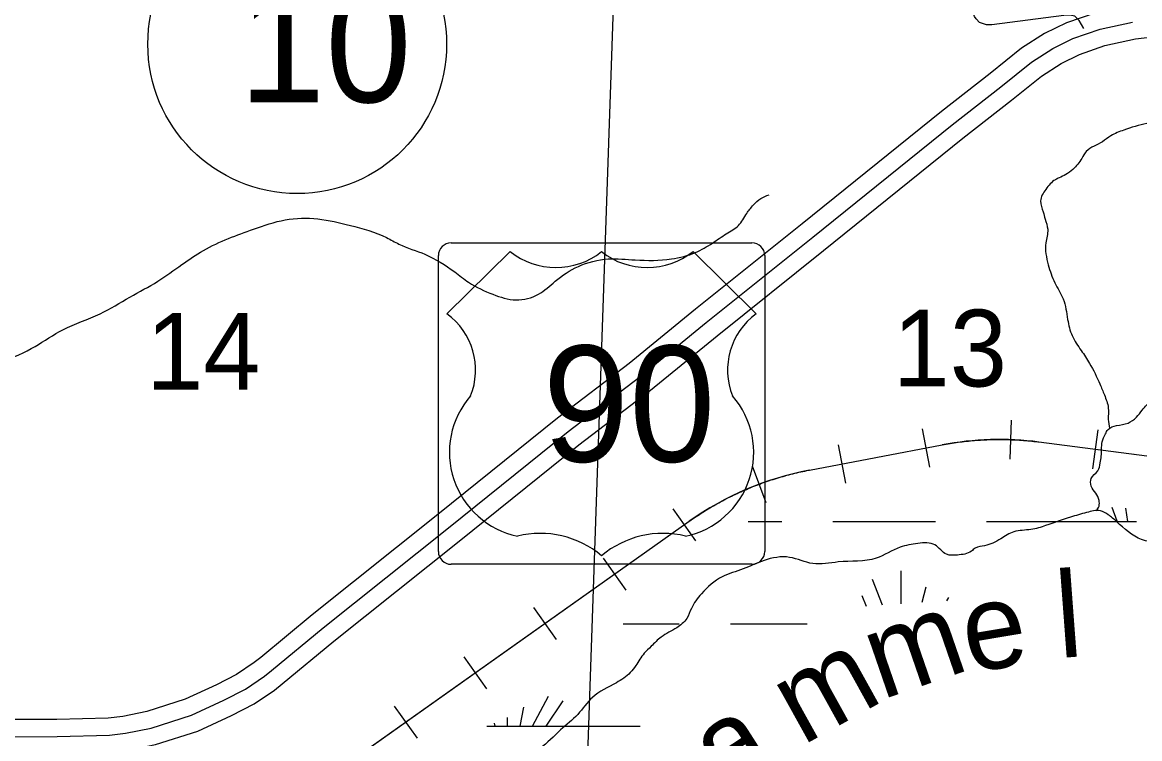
# Model space of a CAD drawing. Extents: x 1219626 to 1426462, y 456797 to 752399.
# Drawn here: x 1302432 to 1308977, y 643756 to 647953 of the extents above; entities that cross this region are included whole.
import ezdxf

# ---------------------------------------------------------------- set-up
doc = ezdxf.new("R2010")
doc.units = 0
for name, color, linetype in [('Lakes and Ponds', 7, 'Continuous'), ('Local Roads Paved', 7, 'Continuous'), ('Narrow River Creek and Branch and Slough', 7, 'Continuous'), ('Narrow River Creek and Branch and Slough Text', 7, 'Continuous'), ('Planning Number US Highways', 7, 'Continuous'), ('Railroads', 7, 'Continuous'), ('Roadshilelds US Highways', 7, 'Continuous'), ('Section Lines', 7, 'Continuous'), ('Section Numbers', 7, 'Continuous'), ('Swamps', 7, 'Continuous'), ('US Route Divided Highway Outline and Fill', 7, 'Continuous'), ('US Routes Highway Center Lines', 7, 'Continuous')]:
    doc.layers.add(name, color=color, linetype=linetype)

msp = doc.modelspace()

# ---------------------------------------------------------------- linework, layer by layer
at = {"layer": 'Lakes and Ponds'}
msp.add_spline([(1301694.3, 652291.3), (1301590, 652195), (1301509.7, 652154.8), (1301389.4, 652162.9), (1301301.1, 652203), (1301188.8, 652267.3), (1301108.5, 652251.2), (1301092.5, 652162.9), (1301132.6, 652066.5), (1301188.8, 651888.5), (1301269, 651727.9), (1301341.2, 651479), (1301373.3, 651310.4), (1301384.8, 651137.1), (1301389.4, 650997.2), (1301373.3, 650900.9), (1301329.5, 650749.9), (1301345.8, 650694.5), (1301495.4, 650658.8), (1301573.9, 650756.4), (1301686.3, 650788.5), (1301878.9, 650724.3), (1301967.1, 650619.9), (1301967.1, 650523.5), (1301975.2, 650443.2), (1301959.1, 650363), (1301951.1, 650322.8), (1302031.3, 650298.7), (1302119.6, 650346.9), (1302175.8, 650363), (1302215.9, 650346.9), (1302272.1, 650322.8), (1302324.7, 650299.6), (1302344.3, 650106), (1302312.2, 649977.6), (1302223.9, 649921.4), (1302181.6, 649903.3), (1302188.1, 649812.2), (1302328.3, 649736.7), (1302331.2, 649603.9), (1302380, 649473.8), (1302386.5, 649431.5), (1302370.3, 649363.1), (1302344.2, 649281.8), (1302336.3, 649230.9), (1302328.3, 649094.4), (1302352.3, 648982), (1302448.6, 648893.6), (1302536.9, 648845.5), (1302552.9, 648789.3), (1302544.9, 648692.9), (1302512.8, 648620.6), (1302456.7, 648524.3), (1302392.5, 648427.9), (1302264.1, 648371.7), (1302079.5, 648307.5), (1301919, 648211.2), (1301703.5, 648063), (1301679.2, 647965.4), (1301645, 647831.9), (1301609.2, 647763.6), (1301485.7, 647526.5), (1301381.3, 647382), (1301285, 647261.6), (1301220.9, 647149.1), (1301156.7, 647068.9), (1301036.3, 646964.5), (1300972.1, 646852.1), (1301020.2, 646699.5), (1301162, 646515.7), (1301228.9, 646346.2), (1301269.4, 646281.4), (1301315.7, 646268.6), (1301390.3, 646247.3), (1301421.5, 646105.4), (1301325.2, 645993), (1301252.9, 645936.8), (1301228.9, 645816.3), (1301244.9, 645720), (1301285, 645631.7), (1301293.1, 645559.4), (1301258.9, 645461.7), (1301252.9, 645358.7), (1301258.9, 645294.7), (1301216.3, 645220), (1301120.3, 645152.5), (1301003.1, 645116.9), (1300923.9, 645125.8), (1300843.7, 645190.1), (1300747.4, 645166), (1300619, 645101.7)], degree=3, dxfattribs=at)
at = {"layer": 'Local Roads Paved'}
msp.add_lwpolyline([(1308649.5, 647916.7), (1308622.4, 647964.1), (1308597.3, 647988.3), (1308567.3, 647995.1), (1308532.5, 647993.1), (1308111.9, 647938), (1308079, 647938), (1308039.4, 647952.5), (1308020, 647972.8), (1308009.4, 647987.3), (1308003.6, 648005.7), (1308001.7, 648020.2), (1308012.3, 648292.9), (1308032.6, 648881.7), (1308052.9, 649429.9)], dxfattribs=at)
at = {"layer": 'Narrow River Creek and Branch and Slough'}
for points in [[(1309630.9, 647223.5), (1309536.5, 647212.2), (1309464.8, 647234.9), (1309393.1, 647250), (1309347.8, 647272.6), (1309283.7, 647329.3), (1309230.8, 647363.2), (1309196.9, 647378.4), (1309091.2, 647370.8), (1309019.5, 647359.5), (1308883.6, 647321.7), (1308808.2, 647287.7), (1308759.1, 647253.7), (1308710, 647227.3), (1308664.7, 647197.1), (1308638.3, 647155.6), (1308585.5, 647091.4), (1308544, 647061.2), (1308506.2, 647042.3), (1308483.6, 647031), (1308427, 646974.3), (1308396.8, 646906.4), (1308411.9, 646842.2), (1308423.2, 646800.6), (1308438.3, 646740.2), (1308427, 646660.9), (1308442.1, 646532.5), (1308479.8, 646426.8), (1308528.9, 646332.4), (1308555.3, 646211.6), (1308581.7, 646117.2), (1308634.6, 646030.3), (1308683.6, 645954.8), (1308744, 645834), (1308770.4, 645769.8), (1308793.1, 645694.3), (1308793.1, 645626.3), (1308800, 645574.3)], [(1301283.8, 645635.5), (1301356.4, 645661.5), (1301443.5, 645705.1), (1301601.6, 645732.4), (1301781.4, 645781.5), (1301939.4, 645825.1), (1302151.9, 645890.5), (1302315.4, 645961.4), (1302506.1, 646054.1), (1302669.6, 646152.2), (1302887.5, 646244.9), (1303061.9, 646343), (1303225.4, 646435.7), (1303367, 646533.8), (1303492.4, 646615.6), (1303639.5, 646686.5), (1303786.6, 646741), (1303971.9, 646795.5), (1304162.6, 646801), (1304353.3, 646762.8), (1304565.8, 646691.9), (1304637.7, 646653.8), (1304790.3, 646593.8), (1304964.7, 646490.2), (1305046.4, 646430.2), (1305188.1, 646359.4), (1305324.3, 646326.7), (1305455.1, 646359.4), (1305553.2, 646435.7), (1305689.4, 646522.9), (1305863.8, 646566.5), (1306021.8, 646561.1), (1306234.3, 646566.5), (1306376, 646604.7), (1306474, 646659.2), (1306555.8, 646713.7), (1306626.6, 646762.8), (1306675.6, 646833.7), (1306713.8, 646882.7), (1306757.4, 646920.9), (1306806.4, 646942.7)], [(1308724, 645091.3), (1308739.1, 645118.1), (1308739.1, 645152.1), (1308720.2, 645193.6), (1308693.8, 645235.2), (1308693.8, 645280.5), (1308731.5, 645325.8), (1308746.6, 645371.1), (1308754.2, 645450.4), (1308758, 645495.7), (1308776.8, 645541), (1308791.9, 645567.5), (1308841, 645590.1), (1308908.9, 645605.2), (1308958, 645639.2), (1308991.9, 645680.7), (1309018.4, 645710.9), (1309048.6, 645741.2), (1309090.1, 645794), (1309108.9, 645828), (1309139.1, 645846.9), (1309203.3, 645892.2), (1309286.3, 645907.3), (1309358, 645907.3), (1309410.9, 645911.1), (1309490.1, 645918.6), (1309576.9, 645888.4), (1309678.8, 645858.2), (1309788.2, 645839.3), (1309871.3, 645828), (1309912.8, 645786.5), (1309961.8, 645756.3), (1309992, 645767.6), (1310022.2, 645775.1), (1310056.2, 645801.6), (1310093.9, 645828), (1310135.4, 645805.3), (1310165.6, 645763.8), (1310222.2, 645741.2), (1310252.4, 645771.4), (1310316.6, 645790.2), (1310407.2, 645786.5), (1310456.2, 645775.1), (1310577, 645797.8), (1310637.4, 645816.7), (1310735.5, 645843.1), (1310856.3, 645892.2), (1310931.7, 645918.6), (1310999.7, 645926.2), (1311056.3, 645896), (1311082.7, 645873.3), (1311097.8, 645858.2), (1311154.4, 645862), (1311203.5, 645869.5), (1311233.7, 645896), (1311263.8, 645892.2), (1311286.5, 645865.8), (1311324.2, 645850.7), (1311350.6, 645865.8), (1311384.6, 645850.7), (1311448.8, 645801.6), (1311520.5, 645737.4), (1311535.6, 645703.4), (1311550.7, 645646.8), (1311596, 645609), (1311626.1, 645597.7), (1311705.4, 645631.7), (1311743.1, 645654.3), (1311773.3, 645661.9), (1311817.9, 645662.1)], [(1311828.4, 642959.8), (1311719.7, 643055), (1311601.9, 643163.7), (1311538.5, 643222.7), (1311475.1, 643286.1), (1311429.8, 643340.5), (1311393.5, 643404), (1311370.9, 643503.7), (1311357.3, 643585.3), (1311343.7, 643648.7), (1311298.4, 643712.2), (1311248.6, 643753), (1311207.8, 643771.1), (1311162.5, 643762.1), (1311130.8, 643766.6), (1311076.4, 643811.9), (1311035.6, 643857.2), (1310949.6, 643884.4), (1310877.1, 643898), (1310804.6, 643884.4), (1310750.2, 643875.4), (1310673.2, 643884.4), (1310591.7, 643925.2), (1310487.5, 644011.3), (1310442.2, 644065.7), (1310419.5, 644106.5), (1310392.4, 644142.8), (1310365.2, 644179.1), (1310310.8, 644210.8), (1310220.2, 644210.8), (1310107, 644210.8), (1310030, 644210.8), (1309975.6, 644219.8), (1309885, 644251.6), (1309780.8, 644310.5), (1309726.4, 644360.4), (1309663, 644414.7), (1309626.8, 644455.5), (1309567.9, 644491.8), (1309513.5, 644505.4), (1309472.7, 644582.5), (1309454.6, 644650.4), (1309409.3, 644713.9), (1309323.3, 644791), (1309173.8, 644845.3), (1309083.2, 644895.2), (1308988, 644922.4), (1308843.1, 645026.7), (1308793.2, 645067.4), (1308747.9, 645090.1), (1308666.4, 645081), (1308571.2, 645053.8), (1308426.3, 645004), (1308340.2, 644981.3), (1308240.5, 644967.7), (1308163.5, 644926.9), (1308068.4, 644886.1), (1308014, 644872.5), (1307991.4, 644854.4), (1307909.4, 644831.7), (1307846, 644836.3), (1307778, 644890.7), (1307678.4, 644899.7), (1307574.2, 644877.1), (1307433.7, 644813.6), (1307211.8, 644791), (1307062.3, 644781.9), (1306926.4, 644818.2), (1306776.9, 644800), (1306654.5, 644750.2), (1306532.2, 644704.8), (1306409.9, 644605.1), (1306351, 644519), (1306323.8, 644460.1), (1306265, 644405.7), (1306174.4, 644351.3), (1306115.5, 644296.9), (1306074.7, 644256.1), (1306024.9, 644183.6), (1305993.1, 644142.8), (1305911.6, 644083.9), (1305771.2, 643997.7), (1305685.1, 643898), (1305585.4, 643807.4), (1305463.1, 643698.6), (1305399.7, 643666.9), (1305295.5, 643648.7), (1305195.8, 643635.1), (1305096.2, 643571.7), (1305050.9, 643535.4), (1304928.6, 643508.2)]]:
    msp.add_spline(points, degree=3, dxfattribs=at)
at = {"layer": 'Planning Number US Highways'}
msp.add_circle((1304042.3, 647824.8), 875, dxfattribs=at)
at = {"layer": 'Railroads'}
for p, q in [((1308223.9, 645622.7), (1308215.9, 645392.9)), ((1307702.1, 645571.9), (1307745.1, 645345.9)), ((1308731.3, 645565.5), (1308701.8, 645337.4)), ((1308387.1, 645494.1), (1309457.2, 645355.7)), ((1307042.4, 645329.2), (1307819.5, 645477.2)), ((1307210.9, 645478.3), (1307254, 645252.4)), ((1306707.1, 645354.1), (1306788.1, 645138.9)), ((1306242.9, 645102.8), (1306375.9, 644915.2)), ((1303744.5, 643192), (1306338.6, 645029.7)), ((1305834.9, 644813.8), (1305967.9, 644626.1)), ((1305426.9, 644524.8), (1305559.9, 644337.1)), ((1305018.9, 644235.7), (1305151.9, 644048.1)), ((1304610.9, 643946.7), (1304743.9, 643759))]:
    msp.add_line(p, q, dxfattribs=at)
for points in [[(1306378.2, 645056.9), (1306388.2, 645063.6), (1306398.2, 645070.2), (1306408.3, 645076.7), (1306418.4, 645083.1), (1306428.6, 645089.5), (1306438.8, 645095.8), (1306449.1, 645102), (1306459.4, 645108.2), (1306469.7, 645114.3), (1306480.1, 645120.3), (1306490.5, 645126.3), (1306500.9, 645132.2), (1306511.4, 645138), (1306522, 645143.7), (1306532.5, 645149.4), (1306543.1, 645155), (1306553.8, 645160.6), (1306564.5, 645166), (1306575.2, 645171.4), (1306585.9, 645176.7), (1306596.7, 645182), (1306607.6, 645187.2), (1306618.4, 645192.3), (1306629.3, 645197.3), (1306640.2, 645202.3), (1306651.2, 645207.2), (1306662.2, 645212), (1306673.2, 645216.7), (1306684.3, 645221.4), (1306695.3, 645226), (1306706.5, 645230.5), (1306717.6, 645235), (1306728.8, 645239.3), (1306740, 645243.6), (1306751.2, 645247.9), (1306762.5, 645252), (1306773.8, 645256.1), (1306785.1, 645260.1), (1306796.4, 645264), (1306807.8, 645267.8), (1306819.2, 645271.6), (1306830.6, 645275.3), (1306842, 645278.9), (1306853.5, 645282.5), (1306865, 645285.9), (1306876.5, 645289.3), (1306888, 645292.6), (1306899.6, 645295.9), (1306911.2, 645299), (1306922.8, 645302.1), (1306934.4, 645305.1), (1306946, 645308), (1306957.7, 645310.9), (1306969.3, 645313.7), (1306981, 645316.4), (1306992.8, 645319), (1307004.5, 645321.5), (1307016.2, 645324), (1307028, 645326.4), (1307039.8, 645328.7), (1307042.4, 645329.2), (1307819.5, 645477.2), (1307831.3, 645479.4), (1307843.1, 645481.5), (1307854.9, 645483.5), (1307866.8, 645485.5), (1307878.6, 645487.4), (1307890.5, 645489.2), (1307902.4, 645490.9), (1307914.2, 645492.6), (1307926.1, 645494.2), (1307938, 645495.7), (1307950, 645497.1), (1307961.9, 645498.4), (1307973.8, 645499.7), (1307985.8, 645500.8), (1307997.7, 645501.9), (1308009.7, 645503), (1308021.6, 645503.9), (1308033.6, 645504.8), (1308045.6, 645505.5), (1308057.6, 645506.2), (1308069.5, 645506.8), (1308081.5, 645507.4), (1308093.5, 645507.8), (1308105.5, 645508.2), (1308117.5, 645508.5), (1308129.5, 645508.7), (1308141.5, 645508.9), (1308153.5, 645508.9), (1308165.5, 645508.9), (1308177.5, 645508.8), (1308189.5, 645508.6), (1308201.5, 645508.4), (1308213.5, 645508), (1308225.5, 645507.6), (1308237.5, 645507.1), (1308249.5, 645506.5), (1308261.4, 645505.9), (1308273.4, 645505.1)], [(1308273.4, 645505.1), (1308285.4, 645504.3), (1308297.4, 645503.4), (1308309.3, 645502.4), (1308321.3, 645501.4), (1308333.2, 645500.2), (1308345.2, 645499), (1308357.1, 645497.7), (1308369, 645496.3), (1308380.9, 645494.9), (1308387.1, 645494.1), (1309457.2, 645355.7)], [(1303744.5, 643192), (1306338.6, 645029.7), (1306348.5, 645036.6), (1306358.3, 645043.5), (1306368.2, 645050.2), (1306378.2, 645056.9)]]:
    msp.add_lwpolyline(points, dxfattribs=at)
for centre, start, end in [((1308156.3, 643708.9), 82.63044, 100.78295), ((1307379.2, 643560.9), 100.78295, 125.31441)]:
    msp.add_arc(centre, 1800, start, end, dxfattribs=at)
at = {"layer": 'Roadshilelds US Highways'}
for p, q in [((1305288.8, 646611), (1304919.2, 646244.9)), ((1304944.2, 646661), (1306705.6, 646661)), ((1305288.8, 646611), (1305288.8, 646611)), ((1305824.8, 646609.4), (1305825, 646609.4)), ((1306730.6, 646244.9), (1306361, 646611)), ((1304869.2, 644852.6), (1304869.2, 646586)), ((1306780.6, 646586), (1306780.6, 644852.6)), ((1306705.6, 644777.6), (1304944.2, 644777.6))]:
    msp.add_line(p, q, dxfattribs=at)
for centre, radius, start, end in [((1304944.2, 646586), 75, 90, 180), ((1305557.9, 646946.8), 430.4, 231.29153, 308.36256), ((1306091.9, 646946.8), 430.4, 231.63744, 308.70847), ((1306705.6, 646586), 75, 0, 90), ((1304677.8, 645914.9), 408.9, 338.30561, 53.8199), ((1306972, 645914.9), 408.9, 126.1801, 201.69439), ((1305434.8, 645433.5), 501.3, 138.78309, 258.23781), ((1306215, 645433.5), 501.3, 281.76219, 41.21691), ((1305465.5, 644400.7), 558.1, 49.91013, 103.77654), ((1306184.3, 644400.7), 558.1, 76.22346, 130.08987), ((1304944.2, 644852.6), 75, 180, 270), ((1306705.6, 644852.6), 75, 270, 0)]:
    msp.add_arc(centre, radius, start, end, dxfattribs=at)
at = {"layer": 'Section Lines'}
msp.add_line((1305911, 648541.8), (1305729, 643244.8), dxfattribs=at)
at = {"layer": 'Swamps'}
for p, q in [((1307180.3, 645028.6), (1307780.3, 645028.6)), ((1308080.3, 645028.6), (1308680.3, 645028.6)), ((1306580.3, 644428.6), (1307030.3, 644428.6)), ((1305597.5, 643978.4), (1305498.2, 643829.4))]:
    msp.add_line(p, q, dxfattribs=at)
for points in [[(1308846, 645029.6), (1308815.2, 645110.1)], [(1308908.3, 645028.7), (1308896.3, 645106)], [(1306683.4, 645028.6), (1306880.3, 645028.6)], [(1308680.3, 645028.6), (1308958, 645028.6)], [(1307579, 644739.6), (1307579, 644546.4)], [(1307409.9, 644691.3), (1307469.5, 644539.2)], [(1307724, 644642.9), (1307701.9, 644554.6)], [(1307349.4, 644594.6), (1307375.7, 644533)], [(1307856.9, 644582.5), (1307846.2, 644564.1)], [(1305951.7, 644428.6), (1306280.4, 644428.6)], [(1305512.9, 644002.6), (1305418.9, 643828)], [(1305367.4, 643939.6), (1305345.3, 643828.7)], [(1305271.3, 643878.9), (1305271.3, 643828.6)], [(1305153.2, 643828.6), (1306051.2, 643828.6)], [(1305196.1, 643846.9), (1305199.8, 643828.6)]]:
    msp.add_lwpolyline(points, dxfattribs=at)
at = {"layer": 'US Route Divided Highway Outline and Fill'}
for points in [[(1308719.5, 648009.5), (1308547.9, 647950.2), (1308420.2, 647886.9), (1308284.9, 647801.5), (1308101.4, 647653.7), (1307816.1, 647430.6), (1307000.7, 646772.4), (1306375.6, 646271.5), (1305987.5, 645954), (1305567.7, 645634.1), (1304865.3, 645068.7), (1304130.2, 644482.2), (1303828.7, 644232), (1303790.7, 644202.1), (1303687, 644131.7), (1303569.2, 644070.5), (1303386.7, 643986.7), (1303162.1, 643914.6), (1303021.4, 643886.5), (1302934.7, 643876.8), (1302634.6, 643868.2), (1302153.4, 643867.2)], [(1302156.3, 643667.2), (1302637.6, 643668.2), (1302948.8, 643677.1), (1303052.2, 643688.7), (1303212.4, 643720.7), (1303459.3, 643800), (1303657.1, 643890.8), (1303789.6, 643959.6), (1303909.1, 644040.6), (1303954.6, 644076.6), (1304256.5, 644327.1), (1304990.4, 644912.7), (1305691, 645476.6), (1306111.4, 645797.1), (1306501.4, 646116.1), (1307126, 646616.5), (1307940.6, 647274), (1308225.8, 647497.1), (1308401.3, 647638.5), (1308518.2, 647712.2), (1308625.3, 647765.3), (1308773.9, 647816.7), (1308952.7, 647856.1), (1309087.4, 647872.2)]]:
    msp.add_lwpolyline(points, dxfattribs=at)
at = {"layer": 'US Routes Highway Center Lines'}
msp.add_lwpolyline([(1302154.9, 643767.2), (1302636.1, 643768.2), (1302941.7, 643776.9), (1303036.8, 643787.6), (1303187.2, 643817.7), (1303423, 643893.3), (1303613.2, 643980.7), (1303738.3, 644045.7), (1303849.9, 644121.3), (1303891.6, 644154.3), (1304193.4, 644404.7), (1304927.8, 644990.7), (1305629.3, 645555.4), (1306049.4, 645875.5), (1306438.5, 646193.8), (1307063.3, 646694.4), (1307878.4, 647352.3), (1308163.6, 647575.4), (1308343.1, 647720), (1308469.2, 647799.5), (1308586.6, 647857.8), (1308746.7, 647913.1), (1308935.9, 647954.8)], dxfattribs=at)

# ---------------------------------------------------------------- texts
at = {"layer": 'Narrow River Creek and Branch and Slough Text'}
for s, rotation, p in [('l', 4.29388, (1308504.9, 644228.1)), ('e', 9.53023, (1307976.6, 644138.8)), ('m', 19.01563, (1307464.8, 643982.3)), ('m', 28.98947, (1306999.8, 643712.2)), ('a', 32.51859, (1306549.3, 643422.5))]:
    msp.add_text(s, height=500, rotation=rotation, dxfattribs=at).set_placement(p)
at = {"layer": 'Planning Number US Highways'}
msp.add_text('10', height=680, dxfattribs=at).set_placement((1303701, 647484.8))
at = {"layer": 'Roadshilelds US Highways'}
msp.add_text('90', height=680, dxfattribs=at).set_placement((1305480.3, 645378.5))
at = {"layer": 'Section Numbers'}
for s, p in [('13', (1307530.5, 645819.4)), ('14', (1303156.7, 645800.5))]:
    msp.add_text(s, height=450, rotation=359.99983, dxfattribs=at).set_placement(p)

doc.saveas('drawing.dxf')
